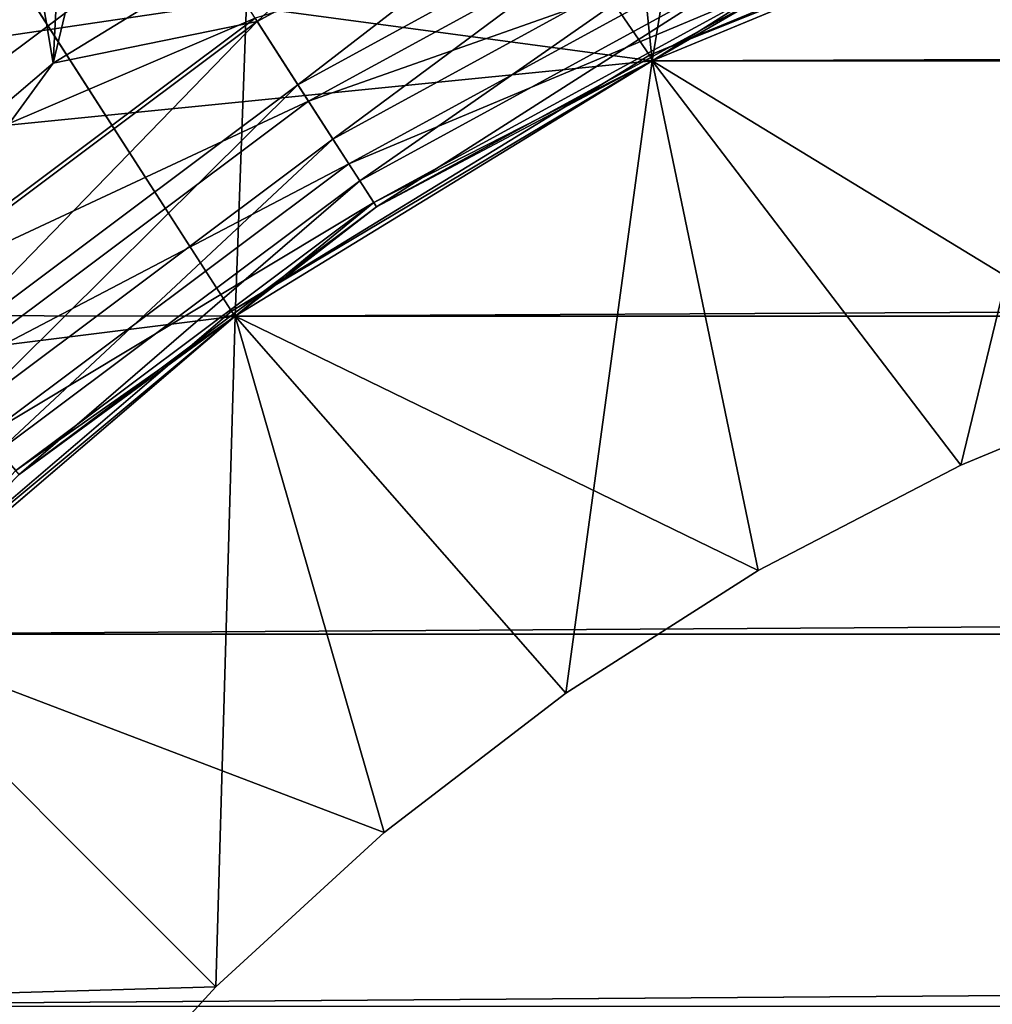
# Model space of a CAD drawing. Header units: metres. Extents: x -206 to 75, y -104 to 104.
# Tile 267 of 656: x -171.78 to -170.22, y 40.42 to 42. Entities that reach past the tile are written whole.
import ezdxf

# ---------------------------------------------------------------- set-up
doc = ezdxf.new("R2010")
doc.units = ezdxf.units.M
doc.layers.add('solid_01_1-CONSUMER_THERM_B_125288', color=7, linetype='CONTINUOUS')

msp = doc.modelspace()

# ---------------------------------------------------------------- linework, layer by layer
at = {"layer": 'solid_01_1-CONSUMER_THERM_B_125288'}
for points in [[(-168.648926, 67.29171), (-200.493088, -75.033852), (-200.514557, 74.966148)], [(-168.648926, 67.29171), (-168.75058, 66.747505), (-200.493088, -75.033852)], [(-168.75058, 66.747505), (-168.750504, 66.193886), (-200.493088, -75.033852)], [(-168.750504, 66.193886), (-168.731537, -66.252495), (-200.493088, -75.033852)], [(-185.604614, 63.572178, 75.400002), (-172.04274, 41.023891, 75.400002), (-171.444931, 41.534473, 75.400002)], [(-185.604614, 63.572178, 75.400002), (-171.444931, 41.534473, 75.400002), (-170.774612, 41.945248, 75.400002)], [(-185.604614, 63.572178, 75.400002), (-170.774612, 41.945248, 75.400002), (-170.048279, 42.246105, 75.400002)], [(-169.941193, 46.978642, 63.5), (-170.77002, 41.936249, 63.5), (-171.252075, 46.696495, 63.5)], [(-169.941193, 46.978642, 63.5), (-170.045151, 42.236496, 63.5), (-170.77002, 41.936249, 63.5)], [(-171.252075, 46.696495, 63.5), (-172.035599, 41.016747, 63.5), (-172.510162, 46.232613, 63.5)], [(-171.252075, 46.696495, 63.5), (-171.438995, 41.526299, 63.5), (-172.035599, 41.016747, 63.5)], [(-171.252075, 46.696495, 63.5), (-170.77002, 41.936249, 63.5), (-171.438995, 41.526299, 63.5)], [(-171.730942, 41.932224, 46), (-171.60965, 44.306206, 46), (-171.112747, 44.511429, 46)], [(-170.993378, 42.383602, 46), (-171.730942, 41.932224, 46), (-171.112747, 44.511429, 46)], [(-171.730942, 41.932224, 46), (-172.090027, 44.066216, 46), (-171.60965, 44.306206, 46)], [(-171.730942, 41.932224, 46), (-172.38916, 41.3703, 46), (-172.090027, 44.066216, 46)], [(-170.044937, 42.236576, 48), (-174.169327, 42.39135, 48), (-174.811646, 41.532642, 48)], [(-170.044937, 42.236576, 57), (-174.169327, 42.39135, 57), (-174.811646, 41.532642, 57)], [(-174.811646, 41.532642, 55), (-174.169327, 42.39135, 55), (-170.77034, 41.936073, 55)], [(-174.169327, 42.39135, 55), (-170.044937, 42.236576, 55), (-170.77034, 41.936073, 55)], [(-171.403625, 41.999241, 45.982964), (-171.730942, 41.932224, 46), (-170.993378, 42.383602, 46)], [(-171.403625, 41.999241, 45.982964), (-170.993378, 42.383602, 46), (-170.731094, 42.366474, 45.982964)], [(-171.403625, 41.999241, 45.982964), (-170.731094, 42.366474, 45.982964), (-171.338379, 41.897701, 45.932949)], [(-170.731094, 42.366474, 45.982964), (-170.680954, 42.25668, 45.932949), (-171.338379, 41.897701, 45.932949)], [(-172.284225, 41.84837, 13.524823), (-171.624207, 42.342461, 13.524823), (-172.024658, 42.336861, 13.5)], [(-171.509781, 42.16441, 13.598642), (-171.624207, 42.342461, 13.524823), (-172.284225, 41.84837, 13.524823)], [(-171.338379, 41.897701, 45.932949), (-170.680954, 42.25668, 45.932949), (-171.282349, 41.810524, 45.853367)], [(-170.680954, 42.25668, 45.932949), (-170.637909, 42.162418, 45.853367), (-171.282349, 41.810524, 45.853367)], [(-170.77034, 41.936077, 48), (-170.044937, 42.236576, 48), (-174.811646, 41.532642, 48)], [(-170.77034, 41.936077, 57), (-170.044937, 42.236576, 57), (-174.811646, 41.532642, 57)], [(-170.048279, 42.246105, 75.400002), (-170.774612, 41.945248, 75.400002), (-170.045151, 42.236496, 75.5)], [(-170.774612, 41.945248, 75.400002), (-170.77002, 41.936249, 75.5), (-170.045151, 42.236496, 75.5)], [(-91.955208, 42.236614, 108.5), (-170.044937, 42.236576, 108.5), (-170.77034, 41.936073, 108.5)], [(-91.955208, 42.236614, 108.5), (-170.77034, 41.936073, 108.5), (-91.229797, 41.936111, 108.5)], [(-170.044937, 42.236576, 55), (-170.044937, 42.236576, 48), (-170.77034, 41.936077, 48)], [(-170.044937, 42.236576, 55), (-170.77034, 41.936077, 48), (-170.77034, 41.936073, 55)], [(-170.045151, 42.236496, 63.5), (-170.044937, 42.236576, 57), (-170.77034, 41.936077, 57)], [(-170.77034, 41.936073, 108.5), (-170.044937, 42.236576, 108.5), (-170.770294, 41.936108, 107)], [(-170.77002, 41.936249, 63.5), (-170.045151, 42.236496, 63.5), (-170.77034, 41.936077, 57)], [(-170.275238, 41.287628, 106.5), (-170.770294, 41.936108, 107), (-170.044876, 42.236591, 107)], [(-170.044937, 42.236576, 108.5), (-170.044876, 42.236591, 107), (-170.770294, 41.936108, 107)], [(-170.770294, 41.936108, 106), (-169.936325, 41.428009, 106.5), (-170.044876, 42.236591, 106)], [(-170.770294, 41.936108, 105), (-170.770294, 41.936108, 106), (-170.044876, 42.236591, 106)], [(-170.044876, 42.236591, 105), (-170.770294, 41.936108, 105), (-170.044876, 42.236591, 106)], [(-170.275238, 41.287628, 104.5), (-170.770294, 41.936108, 105), (-170.044876, 42.236591, 105)], [(-170.770294, 41.936108, 103), (-170.770294, 41.936108, 104), (-170.044876, 42.236591, 104)], [(-169.936325, 41.428009, 104.5), (-170.044876, 42.236591, 104), (-170.770294, 41.936108, 104)], [(-170.044876, 42.236591, 103), (-170.770294, 41.936108, 103), (-170.044876, 42.236591, 104)], [(-170.275238, 41.287628, 102.5), (-170.770294, 41.936108, 103), (-170.044876, 42.236591, 103)], [(-170.770294, 41.936108, 101), (-170.770294, 41.936108, 102), (-170.044876, 42.236591, 102)], [(-169.936325, 41.428009, 102.5), (-170.044876, 42.236591, 102), (-170.770294, 41.936108, 102)], [(-170.044876, 42.236591, 101), (-170.770294, 41.936108, 101), (-170.044876, 42.236591, 102)], [(-170.275238, 41.287628, 100.5), (-170.770294, 41.936108, 101), (-170.044876, 42.236591, 101)], [(-170.770294, 41.936108, 99), (-170.770294, 41.936108, 100), (-170.044876, 42.236591, 100)], [(-169.936325, 41.428009, 100.5), (-170.044876, 42.236591, 100), (-170.770294, 41.936108, 100)], [(-170.044876, 42.236591, 99), (-170.770294, 41.936108, 99), (-170.044876, 42.236591, 100)], [(-170.275238, 41.287628, 98.5), (-170.770294, 41.936108, 99), (-170.044876, 42.236591, 99)], [(-170.770294, 41.936108, 97), (-170.770294, 41.936108, 98), (-170.044876, 42.236591, 98)], [(-169.936325, 41.428009, 98.5), (-170.044876, 42.236591, 98), (-170.770294, 41.936108, 98)], [(-170.044876, 42.236591, 97), (-170.770294, 41.936108, 97), (-170.044876, 42.236591, 98)], [(-170.275238, 41.287628, 96.5), (-170.770294, 41.936108, 97), (-170.044876, 42.236591, 97)], [(-170.770294, 41.936108, 95), (-170.770294, 41.936108, 96), (-170.044876, 42.236591, 96)], [(-169.936325, 41.428009, 96.5), (-170.044876, 42.236591, 96), (-170.770294, 41.936108, 96)], [(-170.044876, 42.236591, 95), (-170.770294, 41.936108, 95), (-170.044876, 42.236591, 96)], [(-170.275238, 41.287628, 94.5), (-170.770294, 41.936108, 95), (-170.044876, 42.236591, 95)], [(-170.770294, 41.936108, 93), (-170.770294, 41.936108, 94), (-170.044876, 42.236591, 94)], [(-169.936325, 41.428009, 94.5), (-170.044876, 42.236591, 94), (-170.770294, 41.936108, 94)], [(-170.044876, 42.236591, 93), (-170.770294, 41.936108, 93), (-170.044876, 42.236591, 94)], [(-170.275238, 41.287628, 92.5), (-170.770294, 41.936108, 93), (-170.044876, 42.236591, 93)], [(-170.770294, 41.936108, 91), (-170.770294, 41.936108, 92), (-170.044876, 42.236591, 92)], [(-169.936325, 41.428009, 92.5), (-170.044876, 42.236591, 92), (-170.770294, 41.936108, 92)], [(-170.044876, 42.236591, 91), (-170.770294, 41.936108, 91), (-170.044876, 42.236591, 92)], [(-170.275238, 41.287628, 90.5), (-170.770294, 41.936108, 91), (-170.044876, 42.236591, 91)], [(-170.770294, 41.936108, 89), (-170.770294, 41.936108, 90), (-170.044876, 42.236591, 90)], [(-169.936325, 41.428009, 90.5), (-170.044876, 42.236591, 90), (-170.770294, 41.936108, 90)], [(-170.044876, 42.236591, 89), (-170.770294, 41.936108, 89), (-170.044876, 42.236591, 90)], [(-170.275238, 41.287628, 88.5), (-170.770294, 41.936108, 89), (-170.044876, 42.236591, 89)], [(-170.770294, 41.936108, 87), (-170.770294, 41.936108, 88), (-170.044876, 42.236591, 88)], [(-169.936325, 41.428009, 88.5), (-170.044876, 42.236591, 88), (-170.770294, 41.936108, 88)], [(-170.044876, 42.236591, 87), (-170.770294, 41.936108, 87), (-170.044876, 42.236591, 88)], [(-170.275238, 41.287628, 86.5), (-170.770294, 41.936108, 87), (-170.044876, 42.236591, 87)], [(-170.770294, 41.936108, 85), (-170.770294, 41.936108, 86), (-170.044876, 42.236591, 86)], [(-169.936325, 41.428009, 86.5), (-170.044876, 42.236591, 86), (-170.770294, 41.936108, 86)], [(-170.044876, 42.236591, 85), (-170.770294, 41.936108, 85), (-170.044876, 42.236591, 86)], [(-170.275238, 41.287628, 84.5), (-170.770294, 41.936108, 85), (-170.044876, 42.236591, 85)], [(-170.770294, 41.936108, 83), (-170.770294, 41.936108, 84), (-170.044876, 42.236591, 84)], [(-169.936325, 41.428009, 84.5), (-170.044876, 42.236591, 84), (-170.770294, 41.936108, 84)], [(-170.044876, 42.236591, 83), (-170.770294, 41.936108, 83), (-170.044876, 42.236591, 84)], [(-170.275238, 41.287628, 82.5), (-170.770294, 41.936108, 83), (-170.044876, 42.236591, 83)], [(-170.770294, 41.936108, 81), (-170.770294, 41.936108, 82), (-170.044876, 42.236591, 82)], [(-169.936325, 41.428009, 82.5), (-170.044876, 42.236591, 82), (-170.770294, 41.936108, 82)], [(-170.044876, 42.236591, 81), (-170.770294, 41.936108, 81), (-170.044876, 42.236591, 82)], [(-170.275238, 41.287628, 80.5), (-170.770294, 41.936108, 81), (-170.044876, 42.236591, 81)], [(-170.770294, 41.936108, 79), (-170.770294, 41.936108, 80), (-170.044876, 42.236591, 80)], [(-169.936325, 41.428009, 80.5), (-170.044876, 42.236591, 80), (-170.770294, 41.936108, 80)], [(-170.044876, 42.236591, 79), (-170.770294, 41.936108, 79), (-170.044876, 42.236591, 80)], [(-170.275238, 41.287628, 78.5), (-170.770294, 41.936108, 79), (-170.044876, 42.236591, 79)], [(-170.770294, 41.936108, 77), (-170.770294, 41.936108, 78), (-170.044876, 42.236591, 78)], [(-169.936325, 41.428009, 78.5), (-170.044876, 42.236591, 78), (-170.770294, 41.936108, 78)], [(-170.044876, 42.236591, 77), (-170.770294, 41.936108, 77), (-170.044876, 42.236591, 78)], [(-170.275238, 41.287628, 76.5), (-170.770294, 41.936108, 77), (-170.044876, 42.236591, 77)], [(-170.77002, 41.936249, 75.5), (-170.770294, 41.936108, 76), (-170.044876, 42.236591, 76)], [(-169.936325, 41.428009, 76.5), (-170.044876, 42.236591, 76), (-170.770294, 41.936108, 76)], [(-170.045151, 42.236496, 75.5), (-170.77002, 41.936249, 75.5), (-170.044876, 42.236591, 76)], [(-170.77002, 41.936249, 14.5), (-170.77002, 41.936249, 45.5), (-170.045151, 42.236496, 45.5)], [(-170.584167, 42.04475, 45.628902), (-170.045151, 42.236496, 45.5), (-170.77002, 41.936249, 45.5)], [(-170.045151, 42.236496, 14.5), (-170.77002, 41.936249, 14.5), (-170.045151, 42.236496, 45.5)], [(-170.587555, 42.052181, 14.277479), (-170.77002, 41.936249, 14.5), (-170.045151, 42.236496, 14.5)], [(-169.936325, 41.428009, 106.5), (-170.275238, 41.287628, 106.5), (-170.044876, 42.236591, 107)], [(-169.936325, 41.428009, 104.5), (-170.275238, 41.287628, 104.5), (-170.044876, 42.236591, 105)], [(-169.936325, 41.428009, 102.5), (-170.275238, 41.287628, 102.5), (-170.044876, 42.236591, 103)], [(-169.936325, 41.428009, 100.5), (-170.275238, 41.287628, 100.5), (-170.044876, 42.236591, 101)], [(-169.936325, 41.428009, 98.5), (-170.275238, 41.287628, 98.5), (-170.044876, 42.236591, 99)], [(-169.936325, 41.428009, 96.5), (-170.275238, 41.287628, 96.5), (-170.044876, 42.236591, 97)], [(-169.936325, 41.428009, 94.5), (-170.275238, 41.287628, 94.5), (-170.044876, 42.236591, 95)], [(-169.936325, 41.428009, 92.5), (-170.275238, 41.287628, 92.5), (-170.044876, 42.236591, 93)], [(-169.936325, 41.428009, 90.5), (-170.275238, 41.287628, 90.5), (-170.044876, 42.236591, 91)], [(-169.936325, 41.428009, 88.5), (-170.275238, 41.287628, 88.5), (-170.044876, 42.236591, 89)], [(-169.936325, 41.428009, 86.5), (-170.275238, 41.287628, 86.5), (-170.044876, 42.236591, 87)], [(-169.936325, 41.428009, 84.5), (-170.275238, 41.287628, 84.5), (-170.044876, 42.236591, 85)], [(-169.936325, 41.428009, 82.5), (-170.275238, 41.287628, 82.5), (-170.044876, 42.236591, 83)], [(-169.936325, 41.428009, 80.5), (-170.275238, 41.287628, 80.5), (-170.044876, 42.236591, 81)], [(-169.936325, 41.428009, 78.5), (-170.275238, 41.287628, 78.5), (-170.044876, 42.236591, 79)], [(-169.936325, 41.428009, 76.5), (-170.275238, 41.287628, 76.5), (-170.044876, 42.236591, 77)], [(-171.321381, 41.871254, 13.87616), (-170.667892, 42.228081, 13.87616), (-171.40712, 42.004665, 13.717749)], [(-170.618317, 42.119545, 14.065914), (-170.667892, 42.228081, 13.87616), (-171.321381, 41.871254, 13.87616)], [(-172.14563, 41.688416, 13.598642), (-171.509781, 42.16441, 13.598642), (-172.284225, 41.84837, 13.524823)], [(-171.40712, 42.004665, 13.717749), (-171.509781, 42.16441, 13.598642), (-172.14563, 41.688416, 13.598642)], [(-171.282349, 41.810524, 45.853367), (-170.637909, 42.162418, 45.853367), (-171.23938, 41.743671, 45.74966)], [(-170.637909, 42.162418, 45.853367), (-170.604889, 42.09013, 45.74966), (-171.23938, 41.743671, 45.74966)], [(-171.256866, 41.770874, 14.065914), (-170.618317, 42.119545, 14.065914), (-171.321381, 41.871254, 13.87616)], [(-170.587555, 42.052181, 14.277479), (-170.618317, 42.119545, 14.065914), (-171.256866, 41.770874, 14.065914)], [(-171.23938, 41.743671, 45.74966), (-170.604889, 42.09013, 45.74966), (-171.212418, 41.701702, 45.628902)], [(-170.604889, 42.09013, 45.74966), (-170.584167, 42.04475, 45.628902), (-171.212418, 41.701702, 45.628902)], [(-171.216827, 41.708572, 14.277479), (-170.587555, 42.052181, 14.277479), (-171.256866, 41.770874, 14.065914)], [(-171.216827, 41.708572, 14.277479), (-170.77002, 41.936249, 14.5), (-170.587555, 42.052181, 14.277479)], [(-171.212418, 41.701702, 45.628902), (-170.584167, 42.04475, 45.628902), (-170.77002, 41.936249, 45.5)], [(-172.021286, 41.544907, 13.717749), (-171.40712, 42.004665, 13.717749), (-172.14563, 41.688416, 13.598642)], [(-171.321381, 41.871254, 13.87616), (-171.40712, 42.004665, 13.717749), (-172.021286, 41.544907, 13.717749)], [(-172.017059, 41.540035, 45.982964), (-171.730942, 41.932224, 46), (-171.403625, 41.999241, 45.982964)], [(-172.017059, 41.540035, 45.982964), (-171.403625, 41.999241, 45.982964), (-171.938019, 41.448814, 45.932949)], [(-171.403625, 41.999241, 45.982964), (-171.338379, 41.897701, 45.932949), (-171.938019, 41.448814, 45.932949)], [(-171.438889, 41.526363, 48), (-170.77034, 41.936077, 48), (-174.811646, 41.532642, 48)], [(-171.438889, 41.526363, 57), (-170.77034, 41.936077, 57), (-174.811646, 41.532642, 57)], [(-174.811646, 41.532642, 55), (-170.77034, 41.936073, 55), (-171.438889, 41.526363, 55)], [(-170.774612, 41.945248, 75.400002), (-171.444931, 41.534473, 75.400002), (-170.77002, 41.936249, 75.5)], [(-171.444931, 41.534473, 75.400002), (-171.438995, 41.526299, 75.5), (-170.77002, 41.936249, 75.5)], [(-171.438995, 41.526299, 63.5), (-170.77002, 41.936249, 63.5), (-171.438889, 41.526363, 57)], [(-170.77002, 41.936249, 75.5), (-171.438995, 41.526299, 75.5), (-170.770294, 41.936108, 76)], [(-171.438995, 41.526299, 14.5), (-171.438995, 41.526299, 45.5), (-170.77002, 41.936249, 45.5)], [(-171.212418, 41.701702, 45.628902), (-170.77002, 41.936249, 45.5), (-171.438995, 41.526299, 45.5)], [(-170.77002, 41.936249, 14.5), (-171.438995, 41.526299, 14.5), (-170.77002, 41.936249, 45.5)], [(-171.216827, 41.708572, 14.277479), (-171.438995, 41.526299, 14.5), (-170.77002, 41.936249, 14.5)], [(-171.438995, 41.526299, 75.5), (-171.438873, 41.52639, 76), (-170.770294, 41.936108, 76)], [(-170.77002, 41.936249, 63.5), (-170.77034, 41.936077, 57), (-171.438889, 41.526363, 57)], [(-91.229797, 41.936111, 108.5), (-170.77034, 41.936073, 108.5), (-171.438889, 41.526363, 108.5)], [(-91.229797, 41.936111, 108.5), (-171.438889, 41.526363, 108.5), (-90.561249, 41.526402, 108.5)], [(-170.77034, 41.936073, 55), (-170.77034, 41.936077, 48), (-171.438889, 41.526363, 48)], [(-170.77034, 41.936073, 55), (-171.438889, 41.526363, 48), (-171.438889, 41.526363, 55)], [(-171.438889, 41.526363, 108.5), (-170.77034, 41.936073, 108.5), (-171.438873, 41.52639, 107)], [(-170.908905, 40.921783, 106.5), (-171.438873, 41.52639, 107), (-170.770294, 41.936108, 107)], [(-170.77034, 41.936073, 108.5), (-170.770294, 41.936108, 107), (-171.438873, 41.52639, 107)], [(-171.438873, 41.52639, 106), (-170.600128, 41.118484, 106.5), (-170.770294, 41.936108, 106)], [(-171.438873, 41.52639, 105), (-171.438873, 41.52639, 106), (-170.770294, 41.936108, 106)], [(-170.770294, 41.936108, 105), (-171.438873, 41.52639, 105), (-170.770294, 41.936108, 106)], [(-170.908905, 40.921783, 104.5), (-171.438873, 41.52639, 105), (-170.770294, 41.936108, 105)], [(-171.438873, 41.52639, 103), (-171.438873, 41.52639, 104), (-170.770294, 41.936108, 104)], [(-170.600128, 41.118484, 104.5), (-170.770294, 41.936108, 104), (-171.438873, 41.52639, 104)], [(-170.770294, 41.936108, 103), (-171.438873, 41.52639, 103), (-170.770294, 41.936108, 104)], [(-170.908905, 40.921783, 102.5), (-171.438873, 41.52639, 103), (-170.770294, 41.936108, 103)], [(-171.438873, 41.52639, 101), (-171.438873, 41.52639, 102), (-170.770294, 41.936108, 102)], [(-170.600128, 41.118484, 102.5), (-170.770294, 41.936108, 102), (-171.438873, 41.52639, 102)], [(-170.770294, 41.936108, 101), (-171.438873, 41.52639, 101), (-170.770294, 41.936108, 102)], [(-170.908905, 40.921783, 100.5), (-171.438873, 41.52639, 101), (-170.770294, 41.936108, 101)], [(-171.438873, 41.52639, 99), (-171.438873, 41.52639, 100), (-170.770294, 41.936108, 100)], [(-170.600128, 41.118484, 100.5), (-170.770294, 41.936108, 100), (-171.438873, 41.52639, 100)], [(-170.770294, 41.936108, 99), (-171.438873, 41.52639, 99), (-170.770294, 41.936108, 100)], [(-170.908905, 40.921783, 98.5), (-171.438873, 41.52639, 99), (-170.770294, 41.936108, 99)], [(-171.438873, 41.52639, 97), (-171.438873, 41.52639, 98), (-170.770294, 41.936108, 98)], [(-170.600128, 41.118484, 98.5), (-170.770294, 41.936108, 98), (-171.438873, 41.52639, 98)], [(-170.770294, 41.936108, 97), (-171.438873, 41.52639, 97), (-170.770294, 41.936108, 98)], [(-170.908905, 40.921783, 96.5), (-171.438873, 41.52639, 97), (-170.770294, 41.936108, 97)], [(-171.438873, 41.52639, 95), (-171.438873, 41.52639, 96), (-170.770294, 41.936108, 96)], [(-170.600128, 41.118484, 96.5), (-170.770294, 41.936108, 96), (-171.438873, 41.52639, 96)], [(-170.770294, 41.936108, 95), (-171.438873, 41.52639, 95), (-170.770294, 41.936108, 96)], [(-170.908905, 40.921783, 94.5), (-171.438873, 41.52639, 95), (-170.770294, 41.936108, 95)], [(-171.438873, 41.52639, 93), (-171.438873, 41.52639, 94), (-170.770294, 41.936108, 94)], [(-170.600128, 41.118484, 94.5), (-170.770294, 41.936108, 94), (-171.438873, 41.52639, 94)], [(-170.770294, 41.936108, 93), (-171.438873, 41.52639, 93), (-170.770294, 41.936108, 94)], [(-170.908905, 40.921783, 92.5), (-171.438873, 41.52639, 93), (-170.770294, 41.936108, 93)], [(-171.438873, 41.52639, 91), (-171.438873, 41.52639, 92), (-170.770294, 41.936108, 92)], [(-170.600128, 41.118484, 92.5), (-170.770294, 41.936108, 92), (-171.438873, 41.52639, 92)], [(-170.770294, 41.936108, 91), (-171.438873, 41.52639, 91), (-170.770294, 41.936108, 92)], [(-170.908905, 40.921783, 90.5), (-171.438873, 41.52639, 91), (-170.770294, 41.936108, 91)], [(-171.438873, 41.52639, 89), (-171.438873, 41.52639, 90), (-170.770294, 41.936108, 90)], [(-170.600128, 41.118484, 90.5), (-170.770294, 41.936108, 90), (-171.438873, 41.52639, 90)], [(-170.770294, 41.936108, 89), (-171.438873, 41.52639, 89), (-170.770294, 41.936108, 90)], [(-170.908905, 40.921783, 88.5), (-171.438873, 41.52639, 89), (-170.770294, 41.936108, 89)], [(-171.438873, 41.52639, 87), (-171.438873, 41.52639, 88), (-170.770294, 41.936108, 88)], [(-170.600128, 41.118484, 88.5), (-170.770294, 41.936108, 88), (-171.438873, 41.52639, 88)], [(-170.770294, 41.936108, 87), (-171.438873, 41.52639, 87), (-170.770294, 41.936108, 88)], [(-170.908905, 40.921783, 86.5), (-171.438873, 41.52639, 87), (-170.770294, 41.936108, 87)], [(-171.438873, 41.52639, 85), (-171.438873, 41.52639, 86), (-170.770294, 41.936108, 86)], [(-170.600128, 41.118484, 86.5), (-170.770294, 41.936108, 86), (-171.438873, 41.52639, 86)], [(-170.770294, 41.936108, 85), (-171.438873, 41.52639, 85), (-170.770294, 41.936108, 86)], [(-170.908905, 40.921783, 84.5), (-171.438873, 41.52639, 85), (-170.770294, 41.936108, 85)], [(-171.438873, 41.52639, 83), (-171.438873, 41.52639, 84), (-170.770294, 41.936108, 84)], [(-170.600128, 41.118484, 84.5), (-170.770294, 41.936108, 84), (-171.438873, 41.52639, 84)], [(-170.770294, 41.936108, 83), (-171.438873, 41.52639, 83), (-170.770294, 41.936108, 84)], [(-170.908905, 40.921783, 82.5), (-171.438873, 41.52639, 83), (-170.770294, 41.936108, 83)], [(-171.438873, 41.52639, 81), (-171.438873, 41.52639, 82), (-170.770294, 41.936108, 82)], [(-170.600128, 41.118484, 82.5), (-170.770294, 41.936108, 82), (-171.438873, 41.52639, 82)], [(-170.770294, 41.936108, 81), (-171.438873, 41.52639, 81), (-170.770294, 41.936108, 82)], [(-170.908905, 40.921783, 80.5), (-171.438873, 41.52639, 81), (-170.770294, 41.936108, 81)], [(-171.438873, 41.52639, 79), (-171.438873, 41.52639, 80), (-170.770294, 41.936108, 80)], [(-170.600128, 41.118484, 80.5), (-170.770294, 41.936108, 80), (-171.438873, 41.52639, 80)], [(-170.770294, 41.936108, 79), (-171.438873, 41.52639, 79), (-170.770294, 41.936108, 80)], [(-170.908905, 40.921783, 78.5), (-171.438873, 41.52639, 79), (-170.770294, 41.936108, 79)], [(-171.438873, 41.52639, 77), (-171.438873, 41.52639, 78), (-170.770294, 41.936108, 78)], [(-170.600128, 41.118484, 78.5), (-170.770294, 41.936108, 78), (-171.438873, 41.52639, 78)], [(-170.770294, 41.936108, 77), (-171.438873, 41.52639, 77), (-170.770294, 41.936108, 78)], [(-170.908905, 40.921783, 76.5), (-171.438873, 41.52639, 77), (-170.770294, 41.936108, 77)], [(-170.600128, 41.118484, 76.5), (-170.770294, 41.936108, 76), (-171.438873, 41.52639, 76)], [(-170.600128, 41.118484, 106.5), (-170.908905, 40.921783, 106.5), (-170.770294, 41.936108, 107)], [(-170.600128, 41.118484, 104.5), (-170.908905, 40.921783, 104.5), (-170.770294, 41.936108, 105)], [(-170.600128, 41.118484, 102.5), (-170.908905, 40.921783, 102.5), (-170.770294, 41.936108, 103)], [(-170.600128, 41.118484, 100.5), (-170.908905, 40.921783, 100.5), (-170.770294, 41.936108, 101)], [(-170.600128, 41.118484, 98.5), (-170.908905, 40.921783, 98.5), (-170.770294, 41.936108, 99)], [(-170.600128, 41.118484, 96.5), (-170.908905, 40.921783, 96.5), (-170.770294, 41.936108, 97)], [(-170.600128, 41.118484, 94.5), (-170.908905, 40.921783, 94.5), (-170.770294, 41.936108, 95)], [(-170.600128, 41.118484, 92.5), (-170.908905, 40.921783, 92.5), (-170.770294, 41.936108, 93)], [(-170.600128, 41.118484, 90.5), (-170.908905, 40.921783, 90.5), (-170.770294, 41.936108, 91)], [(-170.600128, 41.118484, 88.5), (-170.908905, 40.921783, 88.5), (-170.770294, 41.936108, 89)], [(-170.600128, 41.118484, 86.5), (-170.908905, 40.921783, 86.5), (-170.770294, 41.936108, 87)], [(-170.600128, 41.118484, 84.5), (-170.908905, 40.921783, 84.5), (-170.770294, 41.936108, 85)], [(-170.600128, 41.118484, 82.5), (-170.908905, 40.921783, 82.5), (-170.770294, 41.936108, 83)], [(-170.600128, 41.118484, 80.5), (-170.908905, 40.921783, 80.5), (-170.770294, 41.936108, 81)], [(-170.600128, 41.118484, 78.5), (-170.908905, 40.921783, 78.5), (-170.770294, 41.936108, 79)], [(-170.600128, 41.118484, 76.5), (-170.908905, 40.921783, 76.5), (-170.770294, 41.936108, 77)], [(-170.275238, 41.287628, 106.5), (-170.600128, 41.118484, 106.5), (-170.770294, 41.936108, 107)], [(-170.770294, 41.936108, 106), (-170.600128, 41.118484, 106.5), (-170.275238, 41.287628, 106.5)], [(-170.770294, 41.936108, 106), (-170.275238, 41.287628, 106.5), (-169.936325, 41.428009, 106.5)], [(-170.275238, 41.287628, 104.5), (-170.600128, 41.118484, 104.5), (-170.770294, 41.936108, 105)], [(-170.275238, 41.287628, 104.5), (-170.770294, 41.936108, 104), (-170.600128, 41.118484, 104.5)], [(-169.936325, 41.428009, 104.5), (-170.770294, 41.936108, 104), (-170.275238, 41.287628, 104.5)], [(-170.275238, 41.287628, 102.5), (-170.600128, 41.118484, 102.5), (-170.770294, 41.936108, 103)], [(-170.275238, 41.287628, 102.5), (-170.770294, 41.936108, 102), (-170.600128, 41.118484, 102.5)], [(-169.936325, 41.428009, 102.5), (-170.770294, 41.936108, 102), (-170.275238, 41.287628, 102.5)], [(-170.275238, 41.287628, 100.5), (-170.600128, 41.118484, 100.5), (-170.770294, 41.936108, 101)], [(-170.275238, 41.287628, 100.5), (-170.770294, 41.936108, 100), (-170.600128, 41.118484, 100.5)], [(-169.936325, 41.428009, 100.5), (-170.770294, 41.936108, 100), (-170.275238, 41.287628, 100.5)], [(-170.275238, 41.287628, 98.5), (-170.600128, 41.118484, 98.5), (-170.770294, 41.936108, 99)], [(-170.275238, 41.287628, 98.5), (-170.770294, 41.936108, 98), (-170.600128, 41.118484, 98.5)], [(-169.936325, 41.428009, 98.5), (-170.770294, 41.936108, 98), (-170.275238, 41.287628, 98.5)], [(-170.275238, 41.287628, 96.5), (-170.600128, 41.118484, 96.5), (-170.770294, 41.936108, 97)], [(-170.275238, 41.287628, 96.5), (-170.770294, 41.936108, 96), (-170.600128, 41.118484, 96.5)], [(-169.936325, 41.428009, 96.5), (-170.770294, 41.936108, 96), (-170.275238, 41.287628, 96.5)], [(-170.275238, 41.287628, 94.5), (-170.600128, 41.118484, 94.5), (-170.770294, 41.936108, 95)], [(-170.275238, 41.287628, 94.5), (-170.770294, 41.936108, 94), (-170.600128, 41.118484, 94.5)], [(-169.936325, 41.428009, 94.5), (-170.770294, 41.936108, 94), (-170.275238, 41.287628, 94.5)], [(-170.275238, 41.287628, 92.5), (-170.600128, 41.118484, 92.5), (-170.770294, 41.936108, 93)], [(-170.275238, 41.287628, 92.5), (-170.770294, 41.936108, 92), (-170.600128, 41.118484, 92.5)], [(-169.936325, 41.428009, 92.5), (-170.770294, 41.936108, 92), (-170.275238, 41.287628, 92.5)], [(-170.275238, 41.287628, 90.5), (-170.600128, 41.118484, 90.5), (-170.770294, 41.936108, 91)], [(-170.275238, 41.287628, 90.5), (-170.770294, 41.936108, 90), (-170.600128, 41.118484, 90.5)], [(-169.936325, 41.428009, 90.5), (-170.770294, 41.936108, 90), (-170.275238, 41.287628, 90.5)], [(-170.275238, 41.287628, 88.5), (-170.600128, 41.118484, 88.5), (-170.770294, 41.936108, 89)], [(-170.275238, 41.287628, 88.5), (-170.770294, 41.936108, 88), (-170.600128, 41.118484, 88.5)], [(-169.936325, 41.428009, 88.5), (-170.770294, 41.936108, 88), (-170.275238, 41.287628, 88.5)], [(-170.275238, 41.287628, 86.5), (-170.600128, 41.118484, 86.5), (-170.770294, 41.936108, 87)], [(-170.275238, 41.287628, 86.5), (-170.770294, 41.936108, 86), (-170.600128, 41.118484, 86.5)], [(-169.936325, 41.428009, 86.5), (-170.770294, 41.936108, 86), (-170.275238, 41.287628, 86.5)], [(-170.275238, 41.287628, 84.5), (-170.600128, 41.118484, 84.5), (-170.770294, 41.936108, 85)], [(-170.275238, 41.287628, 84.5), (-170.770294, 41.936108, 84), (-170.600128, 41.118484, 84.5)], [(-169.936325, 41.428009, 84.5), (-170.770294, 41.936108, 84), (-170.275238, 41.287628, 84.5)], [(-170.275238, 41.287628, 82.5), (-170.600128, 41.118484, 82.5), (-170.770294, 41.936108, 83)], [(-170.275238, 41.287628, 82.5), (-170.770294, 41.936108, 82), (-170.600128, 41.118484, 82.5)], [(-169.936325, 41.428009, 82.5), (-170.770294, 41.936108, 82), (-170.275238, 41.287628, 82.5)], [(-170.275238, 41.287628, 80.5), (-170.600128, 41.118484, 80.5), (-170.770294, 41.936108, 81)], [(-170.275238, 41.287628, 80.5), (-170.770294, 41.936108, 80), (-170.600128, 41.118484, 80.5)], [(-169.936325, 41.428009, 80.5), (-170.770294, 41.936108, 80), (-170.275238, 41.287628, 80.5)], [(-170.275238, 41.287628, 78.5), (-170.600128, 41.118484, 78.5), (-170.770294, 41.936108, 79)], [(-170.275238, 41.287628, 78.5), (-170.770294, 41.936108, 78), (-170.600128, 41.118484, 78.5)], [(-169.936325, 41.428009, 78.5), (-170.770294, 41.936108, 78), (-170.275238, 41.287628, 78.5)], [(-170.275238, 41.287628, 76.5), (-170.600128, 41.118484, 76.5), (-170.770294, 41.936108, 77)], [(-170.275238, 41.287628, 76.5), (-170.770294, 41.936108, 76), (-170.600128, 41.118484, 76.5)], [(-169.936325, 41.428009, 76.5), (-170.770294, 41.936108, 76), (-170.275238, 41.287628, 76.5)], [(-172.017059, 41.540035, 45.982964), (-172.38916, 41.3703, 46), (-171.730942, 41.932224, 46)], [(-171.938019, 41.448814, 45.932949), (-171.338379, 41.897701, 45.932949), (-171.870148, 41.370499, 45.853367)], [(-171.338379, 41.897701, 45.932949), (-171.282349, 41.810524, 45.853367), (-171.870148, 41.370499, 45.853367)], [(-171.917419, 41.425053, 13.87616), (-171.321381, 41.871254, 13.87616), (-172.021286, 41.544907, 13.717749)], [(-171.256866, 41.770874, 14.065914), (-171.321381, 41.871254, 13.87616), (-171.917419, 41.425053, 13.87616)], [(-171.870148, 41.370499, 45.853367), (-171.282349, 41.810524, 45.853367), (-171.818115, 41.31044, 45.74966)], [(-171.282349, 41.810524, 45.853367), (-171.23938, 41.743671, 45.74966), (-171.818115, 41.31044, 45.74966)], [(-171.839294, 41.334877, 14.065914), (-171.256866, 41.770874, 14.065914), (-171.917419, 41.425053, 13.87616)], [(-171.216827, 41.708572, 14.277479), (-171.256866, 41.770874, 14.065914), (-171.839294, 41.334877, 14.065914)], [(-171.818115, 41.31044, 45.74966), (-171.23938, 41.743671, 45.74966), (-171.785446, 41.272736, 45.628902)], [(-171.23938, 41.743671, 45.74966), (-171.212418, 41.701702, 45.628902), (-171.785446, 41.272736, 45.628902)], [(-171.790787, 41.278912, 14.277479), (-171.216827, 41.708572, 14.277479), (-171.839294, 41.334877, 14.065914)], [(-171.790787, 41.278912, 14.277479), (-171.438995, 41.526299, 14.5), (-171.216827, 41.708572, 14.277479)], [(-171.785446, 41.272736, 45.628902), (-171.212418, 41.701702, 45.628902), (-171.438995, 41.526299, 45.5)], [(-171.438889, 41.526363, 48), (-174.811646, 41.532642, 48), (-175.085068, 41.071167, 48)], [(-171.438889, 41.526363, 57), (-174.811646, 41.532642, 57), (-175.085068, 41.071167, 57)], [(-175.085068, 41.071167, 55), (-174.811646, 41.532642, 55), (-171.438889, 41.526363, 55)], [(-172.035614, 41.016754, 48), (-171.438889, 41.526363, 48), (-175.085068, 41.071167, 48)], [(-172.035614, 41.016754, 57), (-171.438889, 41.526363, 57), (-175.085068, 41.071167, 57)], [(-175.085068, 41.071167, 55), (-171.438889, 41.526363, 55), (-172.035614, 41.016754, 55)], [(-171.444931, 41.534473, 75.400002), (-172.04274, 41.023891, 75.400002), (-171.438995, 41.526299, 75.5)], [(-172.04274, 41.023891, 75.400002), (-172.035599, 41.016747, 75.5), (-171.438995, 41.526299, 75.5)], [(-90.561249, 41.526402, 108.5), (-171.438889, 41.526363, 108.5), (-172.035614, 41.016754, 108.5)], [(-90.561249, 41.526402, 108.5), (-172.035614, 41.016754, 108.5), (-89.964531, 41.016792, 108.5)], [(-171.438889, 41.526363, 55), (-171.438889, 41.526363, 48), (-172.035614, 41.016754, 48)], [(-171.438889, 41.526363, 55), (-172.035614, 41.016754, 48), (-172.035614, 41.016754, 55)], [(-171.438995, 41.526299, 63.5), (-171.438889, 41.526363, 57), (-172.035614, 41.016754, 57)], [(-172.035614, 41.016754, 108.5), (-171.438889, 41.526363, 108.5), (-172.035599, 41.016747, 107)], [(-172.035599, 41.016747, 63.5), (-171.438995, 41.526299, 63.5), (-172.035614, 41.016754, 57)], [(-171.46991, 40.451061, 106.5), (-172.035599, 41.016747, 107), (-171.438873, 41.52639, 107)], [(-171.438889, 41.526363, 108.5), (-171.438873, 41.52639, 107), (-172.035599, 41.016747, 107)], [(-172.035599, 41.016747, 106), (-171.199936, 40.698471, 106.5), (-171.438873, 41.52639, 106)], [(-172.035599, 41.016747, 105), (-172.035599, 41.016747, 106), (-171.438873, 41.52639, 106)], [(-171.438873, 41.52639, 105), (-172.035599, 41.016747, 105), (-171.438873, 41.52639, 106)], [(-171.46991, 40.451061, 104.5), (-172.035599, 41.016747, 105), (-171.438873, 41.52639, 105)], [(-172.035599, 41.016747, 103), (-172.035599, 41.016747, 104), (-171.438873, 41.52639, 104)], [(-171.199936, 40.698471, 104.5), (-171.438873, 41.52639, 104), (-172.035599, 41.016747, 104)], [(-171.438873, 41.52639, 103), (-172.035599, 41.016747, 103), (-171.438873, 41.52639, 104)], [(-171.46991, 40.451061, 102.5), (-172.035599, 41.016747, 103), (-171.438873, 41.52639, 103)], [(-172.035599, 41.016747, 101), (-172.035599, 41.016747, 102), (-171.438873, 41.52639, 102)], [(-171.199936, 40.698471, 102.5), (-171.438873, 41.52639, 102), (-172.035599, 41.016747, 102)], [(-171.438873, 41.52639, 101), (-172.035599, 41.016747, 101), (-171.438873, 41.52639, 102)], [(-171.46991, 40.451061, 100.5), (-172.035599, 41.016747, 101), (-171.438873, 41.52639, 101)], [(-172.035599, 41.016747, 99), (-172.035599, 41.016747, 100), (-171.438873, 41.52639, 100)], [(-171.199936, 40.698471, 100.5), (-171.438873, 41.52639, 100), (-172.035599, 41.016747, 100)], [(-171.438873, 41.52639, 99), (-172.035599, 41.016747, 99), (-171.438873, 41.52639, 100)], [(-171.46991, 40.451061, 98.5), (-172.035599, 41.016747, 99), (-171.438873, 41.52639, 99)], [(-172.035599, 41.016747, 97), (-172.035599, 41.016747, 98), (-171.438873, 41.52639, 98)], [(-171.199936, 40.698471, 98.5), (-171.438873, 41.52639, 98), (-172.035599, 41.016747, 98)], [(-171.438873, 41.52639, 97), (-172.035599, 41.016747, 97), (-171.438873, 41.52639, 98)], [(-171.46991, 40.451061, 96.5), (-172.035599, 41.016747, 97), (-171.438873, 41.52639, 97)], [(-172.035599, 41.016747, 95), (-172.035599, 41.016747, 96), (-171.438873, 41.52639, 96)], [(-171.199936, 40.698471, 96.5), (-171.438873, 41.52639, 96), (-172.035599, 41.016747, 96)], [(-171.438873, 41.52639, 95), (-172.035599, 41.016747, 95), (-171.438873, 41.52639, 96)], [(-171.46991, 40.451061, 94.5), (-172.035599, 41.016747, 95), (-171.438873, 41.52639, 95)], [(-172.035599, 41.016747, 93), (-172.035599, 41.016747, 94), (-171.438873, 41.52639, 94)], [(-171.199936, 40.698471, 94.5), (-171.438873, 41.52639, 94), (-172.035599, 41.016747, 94)], [(-171.438873, 41.52639, 93), (-172.035599, 41.016747, 93), (-171.438873, 41.52639, 94)], [(-171.46991, 40.451061, 92.5), (-172.035599, 41.016747, 93), (-171.438873, 41.52639, 93)], [(-172.035599, 41.016747, 91), (-172.035599, 41.016747, 92), (-171.438873, 41.52639, 92)], [(-171.199936, 40.698471, 92.5), (-171.438873, 41.52639, 92), (-172.035599, 41.016747, 92)], [(-171.438873, 41.52639, 91), (-172.035599, 41.016747, 91), (-171.438873, 41.52639, 92)], [(-171.46991, 40.451061, 90.5), (-172.035599, 41.016747, 91), (-171.438873, 41.52639, 91)], [(-172.035599, 41.016747, 89), (-172.035599, 41.016747, 90), (-171.438873, 41.52639, 90)], [(-171.199936, 40.698471, 90.5), (-171.438873, 41.52639, 90), (-172.035599, 41.016747, 90)], [(-171.438873, 41.52639, 89), (-172.035599, 41.016747, 89), (-171.438873, 41.52639, 90)], [(-171.46991, 40.451061, 88.5), (-172.035599, 41.016747, 89), (-171.438873, 41.52639, 89)], [(-172.035599, 41.016747, 87), (-172.035599, 41.016747, 88), (-171.438873, 41.52639, 88)], [(-171.199936, 40.698471, 88.5), (-171.438873, 41.52639, 88), (-172.035599, 41.016747, 88)], [(-171.438873, 41.52639, 87), (-172.035599, 41.016747, 87), (-171.438873, 41.52639, 88)], [(-171.46991, 40.451061, 86.5), (-172.035599, 41.016747, 87), (-171.438873, 41.52639, 87)], [(-172.035599, 41.016747, 85), (-172.035599, 41.016747, 86), (-171.438873, 41.52639, 86)], [(-171.199936, 40.698471, 86.5), (-171.438873, 41.52639, 86), (-172.035599, 41.016747, 86)], [(-171.438873, 41.52639, 85), (-172.035599, 41.016747, 85), (-171.438873, 41.52639, 86)], [(-171.46991, 40.451061, 84.5), (-172.035599, 41.016747, 85), (-171.438873, 41.52639, 85)], [(-172.035599, 41.016747, 83), (-172.035599, 41.016747, 84), (-171.438873, 41.52639, 84)], [(-171.199936, 40.698471, 84.5), (-171.438873, 41.52639, 84), (-172.035599, 41.016747, 84)], [(-171.438873, 41.52639, 83), (-172.035599, 41.016747, 83), (-171.438873, 41.52639, 84)], [(-171.46991, 40.451061, 82.5), (-172.035599, 41.016747, 83), (-171.438873, 41.52639, 83)], [(-172.035599, 41.016747, 81), (-172.035599, 41.016747, 82), (-171.438873, 41.52639, 82)], [(-171.199936, 40.698471, 82.5), (-171.438873, 41.52639, 82), (-172.035599, 41.016747, 82)], [(-171.438873, 41.52639, 81), (-172.035599, 41.016747, 81), (-171.438873, 41.52639, 82)], [(-171.46991, 40.451061, 80.5), (-172.035599, 41.016747, 81), (-171.438873, 41.52639, 81)], [(-172.035599, 41.016747, 79), (-172.035599, 41.016747, 80), (-171.438873, 41.52639, 80)], [(-171.199936, 40.698471, 80.5), (-171.438873, 41.52639, 80), (-172.035599, 41.016747, 80)], [(-171.438873, 41.52639, 79), (-172.035599, 41.016747, 79), (-171.438873, 41.52639, 80)], [(-171.46991, 40.451061, 78.5), (-172.035599, 41.016747, 79), (-171.438873, 41.52639, 79)], [(-172.035599, 41.016747, 77), (-172.035599, 41.016747, 78), (-171.438873, 41.52639, 78)], [(-171.199936, 40.698471, 78.5), (-171.438873, 41.52639, 78), (-172.035599, 41.016747, 78)], [(-171.438873, 41.52639, 77), (-172.035599, 41.016747, 77), (-171.438873, 41.52639, 78)], [(-171.46991, 40.451061, 76.5), (-172.035599, 41.016747, 77), (-171.438873, 41.52639, 77)], [(-172.035599, 41.016747, 75.5), (-172.035599, 41.016747, 76), (-171.438873, 41.52639, 76)], [(-171.199936, 40.698471, 76.5), (-171.438873, 41.52639, 76), (-172.035599, 41.016747, 76)], [(-171.438995, 41.526299, 75.5), (-172.035599, 41.016747, 75.5), (-171.438873, 41.52639, 76)], [(-172.035599, 41.016747, 14.5), (-172.035599, 41.016747, 45.5), (-171.438995, 41.526299, 45.5)], [(-171.785446, 41.272736, 45.628902), (-171.438995, 41.526299, 45.5), (-172.035599, 41.016747, 45.5)], [(-171.438995, 41.526299, 14.5), (-172.035599, 41.016747, 14.5), (-171.438995, 41.526299, 45.5)], [(-171.790787, 41.278912, 14.277479), (-172.035599, 41.016747, 14.5), (-171.438995, 41.526299, 14.5)], [(-171.199936, 40.698471, 106.5), (-171.46991, 40.451061, 106.5), (-171.438873, 41.52639, 107)], [(-171.199936, 40.698471, 104.5), (-171.46991, 40.451061, 104.5), (-171.438873, 41.52639, 105)], [(-171.199936, 40.698471, 102.5), (-171.46991, 40.451061, 102.5), (-171.438873, 41.52639, 103)], [(-171.199936, 40.698471, 100.5), (-171.46991, 40.451061, 100.5), (-171.438873, 41.52639, 101)], [(-171.199936, 40.698471, 98.5), (-171.46991, 40.451061, 98.5), (-171.438873, 41.52639, 99)], [(-171.199936, 40.698471, 96.5), (-171.46991, 40.451061, 96.5), (-171.438873, 41.52639, 97)], [(-171.199936, 40.698471, 94.5), (-171.46991, 40.451061, 94.5), (-171.438873, 41.52639, 95)], [(-171.199936, 40.698471, 92.5), (-171.46991, 40.451061, 92.5), (-171.438873, 41.52639, 93)], [(-171.199936, 40.698471, 90.5), (-171.46991, 40.451061, 90.5), (-171.438873, 41.52639, 91)], [(-171.199936, 40.698471, 88.5), (-171.46991, 40.451061, 88.5), (-171.438873, 41.52639, 89)], [(-171.199936, 40.698471, 86.5), (-171.46991, 40.451061, 86.5), (-171.438873, 41.52639, 87)], [(-171.199936, 40.698471, 84.5), (-171.46991, 40.451061, 84.5), (-171.438873, 41.52639, 85)], [(-171.199936, 40.698471, 82.5), (-171.46991, 40.451061, 82.5), (-171.438873, 41.52639, 83)], [(-171.199936, 40.698471, 80.5), (-171.46991, 40.451061, 80.5), (-171.438873, 41.52639, 81)], [(-171.199936, 40.698471, 78.5), (-171.46991, 40.451061, 78.5), (-171.438873, 41.52639, 79)], [(-171.199936, 40.698471, 76.5), (-171.46991, 40.451061, 76.5), (-171.438873, 41.52639, 77)], [(-170.908905, 40.921783, 106.5), (-171.199936, 40.698471, 106.5), (-171.438873, 41.52639, 107)], [(-171.438873, 41.52639, 106), (-171.199936, 40.698471, 106.5), (-170.908905, 40.921783, 106.5)], [(-171.438873, 41.52639, 106), (-170.908905, 40.921783, 106.5), (-170.600128, 41.118484, 106.5)], [(-170.908905, 40.921783, 104.5), (-171.199936, 40.698471, 104.5), (-171.438873, 41.52639, 105)], [(-170.908905, 40.921783, 104.5), (-171.438873, 41.52639, 104), (-171.199936, 40.698471, 104.5)], [(-170.600128, 41.118484, 104.5), (-171.438873, 41.52639, 104), (-170.908905, 40.921783, 104.5)], [(-170.908905, 40.921783, 102.5), (-171.199936, 40.698471, 102.5), (-171.438873, 41.52639, 103)], [(-170.908905, 40.921783, 102.5), (-171.438873, 41.52639, 102), (-171.199936, 40.698471, 102.5)], [(-170.600128, 41.118484, 102.5), (-171.438873, 41.52639, 102), (-170.908905, 40.921783, 102.5)], [(-170.908905, 40.921783, 100.5), (-171.199936, 40.698471, 100.5), (-171.438873, 41.52639, 101)], [(-170.908905, 40.921783, 100.5), (-171.438873, 41.52639, 100), (-171.199936, 40.698471, 100.5)], [(-170.600128, 41.118484, 100.5), (-171.438873, 41.52639, 100), (-170.908905, 40.921783, 100.5)], [(-170.908905, 40.921783, 98.5), (-171.199936, 40.698471, 98.5), (-171.438873, 41.52639, 99)], [(-170.908905, 40.921783, 98.5), (-171.438873, 41.52639, 98), (-171.199936, 40.698471, 98.5)], [(-170.600128, 41.118484, 98.5), (-171.438873, 41.52639, 98), (-170.908905, 40.921783, 98.5)], [(-170.908905, 40.921783, 96.5), (-171.199936, 40.698471, 96.5), (-171.438873, 41.52639, 97)], [(-170.908905, 40.921783, 96.5), (-171.438873, 41.52639, 96), (-171.199936, 40.698471, 96.5)], [(-170.600128, 41.118484, 96.5), (-171.438873, 41.52639, 96), (-170.908905, 40.921783, 96.5)], [(-170.908905, 40.921783, 94.5), (-171.199936, 40.698471, 94.5), (-171.438873, 41.52639, 95)], [(-170.908905, 40.921783, 94.5), (-171.438873, 41.52639, 94), (-171.199936, 40.698471, 94.5)], [(-170.600128, 41.118484, 94.5), (-171.438873, 41.52639, 94), (-170.908905, 40.921783, 94.5)], [(-170.908905, 40.921783, 92.5), (-171.199936, 40.698471, 92.5), (-171.438873, 41.52639, 93)], [(-170.908905, 40.921783, 92.5), (-171.438873, 41.52639, 92), (-171.199936, 40.698471, 92.5)], [(-170.600128, 41.118484, 92.5), (-171.438873, 41.52639, 92), (-170.908905, 40.921783, 92.5)], [(-170.908905, 40.921783, 90.5), (-171.199936, 40.698471, 90.5), (-171.438873, 41.52639, 91)], [(-170.908905, 40.921783, 90.5), (-171.438873, 41.52639, 90), (-171.199936, 40.698471, 90.5)], [(-170.600128, 41.118484, 90.5), (-171.438873, 41.52639, 90), (-170.908905, 40.921783, 90.5)], [(-170.908905, 40.921783, 88.5), (-171.199936, 40.698471, 88.5), (-171.438873, 41.52639, 89)], [(-170.908905, 40.921783, 88.5), (-171.438873, 41.52639, 88), (-171.199936, 40.698471, 88.5)], [(-170.600128, 41.118484, 88.5), (-171.438873, 41.52639, 88), (-170.908905, 40.921783, 88.5)], [(-170.908905, 40.921783, 86.5), (-171.199936, 40.698471, 86.5), (-171.438873, 41.52639, 87)], [(-170.908905, 40.921783, 86.5), (-171.438873, 41.52639, 86), (-171.199936, 40.698471, 86.5)], [(-170.600128, 41.118484, 86.5), (-171.438873, 41.52639, 86), (-170.908905, 40.921783, 86.5)], [(-170.908905, 40.921783, 84.5), (-171.199936, 40.698471, 84.5), (-171.438873, 41.52639, 85)], [(-170.908905, 40.921783, 84.5), (-171.438873, 41.52639, 84), (-171.199936, 40.698471, 84.5)], [(-170.600128, 41.118484, 84.5), (-171.438873, 41.52639, 84), (-170.908905, 40.921783, 84.5)], [(-170.908905, 40.921783, 82.5), (-171.199936, 40.698471, 82.5), (-171.438873, 41.52639, 83)], [(-170.908905, 40.921783, 82.5), (-171.438873, 41.52639, 82), (-171.199936, 40.698471, 82.5)], [(-170.600128, 41.118484, 82.5), (-171.438873, 41.52639, 82), (-170.908905, 40.921783, 82.5)], [(-170.908905, 40.921783, 80.5), (-171.199936, 40.698471, 80.5), (-171.438873, 41.52639, 81)], [(-170.908905, 40.921783, 80.5), (-171.438873, 41.52639, 80), (-171.199936, 40.698471, 80.5)], [(-170.600128, 41.118484, 80.5), (-171.438873, 41.52639, 80), (-170.908905, 40.921783, 80.5)], [(-170.908905, 40.921783, 78.5), (-171.199936, 40.698471, 78.5), (-171.438873, 41.52639, 79)], [(-170.908905, 40.921783, 78.5), (-171.438873, 41.52639, 78), (-171.199936, 40.698471, 78.5)], [(-170.600128, 41.118484, 78.5), (-171.438873, 41.52639, 78), (-170.908905, 40.921783, 78.5)], [(-170.908905, 40.921783, 76.5), (-171.199936, 40.698471, 76.5), (-171.438873, 41.52639, 77)], [(-170.908905, 40.921783, 76.5), (-171.438873, 41.52639, 76), (-171.199936, 40.698471, 76.5)], [(-170.600128, 41.118484, 76.5), (-171.438873, 41.52639, 76), (-170.908905, 40.921783, 76.5)], [(-171.717331, 40.181076, 106.5), (-172.545242, 40.420013, 107), (-172.035599, 41.016747, 107)], [(-172.545242, 40.420013, 106), (-171.46991, 40.451061, 106.5), (-172.035599, 41.016747, 106)], [(-171.717331, 40.181076, 104.5), (-172.545242, 40.420013, 105), (-172.035599, 41.016747, 105)], [(-171.46991, 40.451061, 104.5), (-172.035599, 41.016747, 104), (-172.545242, 40.420013, 104)], [(-171.717331, 40.181076, 102.5), (-172.545242, 40.420013, 103), (-172.035599, 41.016747, 103)], [(-171.46991, 40.451061, 102.5), (-172.035599, 41.016747, 102), (-172.545242, 40.420013, 102)], [(-171.717331, 40.181076, 100.5), (-172.545242, 40.420013, 101), (-172.035599, 41.016747, 101)], [(-171.46991, 40.451061, 100.5), (-172.035599, 41.016747, 100), (-172.545242, 40.420013, 100)], [(-171.717331, 40.181076, 98.5), (-172.545242, 40.420013, 99), (-172.035599, 41.016747, 99)], [(-171.46991, 40.451061, 98.5), (-172.035599, 41.016747, 98), (-172.545242, 40.420013, 98)], [(-171.717331, 40.181076, 96.5), (-172.545242, 40.420013, 97), (-172.035599, 41.016747, 97)], [(-171.46991, 40.451061, 96.5), (-172.035599, 41.016747, 96), (-172.545242, 40.420013, 96)], [(-171.717331, 40.181076, 94.5), (-172.545242, 40.420013, 95), (-172.035599, 41.016747, 95)], [(-171.46991, 40.451061, 94.5), (-172.035599, 41.016747, 94), (-172.545242, 40.420013, 94)], [(-171.717331, 40.181076, 92.5), (-172.545242, 40.420013, 93), (-172.035599, 41.016747, 93)], [(-171.46991, 40.451061, 92.5), (-172.035599, 41.016747, 92), (-172.545242, 40.420013, 92)], [(-171.717331, 40.181076, 90.5), (-172.545242, 40.420013, 91), (-172.035599, 41.016747, 91)], [(-171.46991, 40.451061, 90.5), (-172.035599, 41.016747, 90), (-172.545242, 40.420013, 90)], [(-171.717331, 40.181076, 88.5), (-172.545242, 40.420013, 89), (-172.035599, 41.016747, 89)], [(-171.46991, 40.451061, 88.5), (-172.035599, 41.016747, 88), (-172.545242, 40.420013, 88)], [(-171.717331, 40.181076, 86.5), (-172.545242, 40.420013, 87), (-172.035599, 41.016747, 87)], [(-171.46991, 40.451061, 86.5), (-172.035599, 41.016747, 86), (-172.545242, 40.420013, 86)], [(-171.717331, 40.181076, 84.5), (-172.545242, 40.420013, 85), (-172.035599, 41.016747, 85)], [(-171.46991, 40.451061, 84.5), (-172.035599, 41.016747, 84), (-172.545242, 40.420013, 84)], [(-171.717331, 40.181076, 82.5), (-172.545242, 40.420013, 83), (-172.035599, 41.016747, 83)], [(-171.46991, 40.451061, 82.5), (-172.035599, 41.016747, 82), (-172.545242, 40.420013, 82)], [(-171.717331, 40.181076, 80.5), (-172.545242, 40.420013, 81), (-172.035599, 41.016747, 81)], [(-171.46991, 40.451061, 80.5), (-172.035599, 41.016747, 80), (-172.545242, 40.420013, 80)], [(-171.717331, 40.181076, 78.5), (-172.545242, 40.420013, 79), (-172.035599, 41.016747, 79)], [(-171.46991, 40.451061, 78.5), (-172.035599, 41.016747, 78), (-172.545242, 40.420013, 78)], [(-171.717331, 40.181076, 76.5), (-172.545242, 40.420013, 77), (-172.035599, 41.016747, 77)], [(-171.46991, 40.451061, 76.5), (-172.035599, 41.016747, 76), (-172.545242, 40.420013, 76)], [(-89.964531, 41.016792, 108.5), (-172.035614, 41.016754, 108.5), (-172.545212, 40.420033, 108.5)], [(-89.964531, 41.016792, 108.5), (-172.545212, 40.420033, 108.5), (-89.454918, 40.420071, 108.5)], [(-171.46991, 40.451061, 106.5), (-171.717331, 40.181076, 106.5), (-172.035599, 41.016747, 107)], [(-172.035599, 41.016747, 106), (-171.46991, 40.451061, 106.5), (-171.199936, 40.698471, 106.5)], [(-171.46991, 40.451061, 104.5), (-171.717331, 40.181076, 104.5), (-172.035599, 41.016747, 105)], [(-171.199936, 40.698471, 104.5), (-172.035599, 41.016747, 104), (-171.46991, 40.451061, 104.5)], [(-171.46991, 40.451061, 102.5), (-171.717331, 40.181076, 102.5), (-172.035599, 41.016747, 103)], [(-171.199936, 40.698471, 102.5), (-172.035599, 41.016747, 102), (-171.46991, 40.451061, 102.5)], [(-171.46991, 40.451061, 100.5), (-171.717331, 40.181076, 100.5), (-172.035599, 41.016747, 101)], [(-171.199936, 40.698471, 100.5), (-172.035599, 41.016747, 100), (-171.46991, 40.451061, 100.5)], [(-171.46991, 40.451061, 98.5), (-171.717331, 40.181076, 98.5), (-172.035599, 41.016747, 99)], [(-171.199936, 40.698471, 98.5), (-172.035599, 41.016747, 98), (-171.46991, 40.451061, 98.5)], [(-171.46991, 40.451061, 96.5), (-171.717331, 40.181076, 96.5), (-172.035599, 41.016747, 97)], [(-171.199936, 40.698471, 96.5), (-172.035599, 41.016747, 96), (-171.46991, 40.451061, 96.5)], [(-171.46991, 40.451061, 94.5), (-171.717331, 40.181076, 94.5), (-172.035599, 41.016747, 95)], [(-171.199936, 40.698471, 94.5), (-172.035599, 41.016747, 94), (-171.46991, 40.451061, 94.5)], [(-171.46991, 40.451061, 92.5), (-171.717331, 40.181076, 92.5), (-172.035599, 41.016747, 93)], [(-171.199936, 40.698471, 92.5), (-172.035599, 41.016747, 92), (-171.46991, 40.451061, 92.5)], [(-171.46991, 40.451061, 90.5), (-171.717331, 40.181076, 90.5), (-172.035599, 41.016747, 91)], [(-171.199936, 40.698471, 90.5), (-172.035599, 41.016747, 90), (-171.46991, 40.451061, 90.5)], [(-171.46991, 40.451061, 88.5), (-171.717331, 40.181076, 88.5), (-172.035599, 41.016747, 89)], [(-171.199936, 40.698471, 88.5), (-172.035599, 41.016747, 88), (-171.46991, 40.451061, 88.5)], [(-171.46991, 40.451061, 86.5), (-171.717331, 40.181076, 86.5), (-172.035599, 41.016747, 87)], [(-171.199936, 40.698471, 86.5), (-172.035599, 41.016747, 86), (-171.46991, 40.451061, 86.5)], [(-171.46991, 40.451061, 84.5), (-171.717331, 40.181076, 84.5), (-172.035599, 41.016747, 85)], [(-171.199936, 40.698471, 84.5), (-172.035599, 41.016747, 84), (-171.46991, 40.451061, 84.5)], [(-171.46991, 40.451061, 82.5), (-171.717331, 40.181076, 82.5), (-172.035599, 41.016747, 83)], [(-171.199936, 40.698471, 82.5), (-172.035599, 41.016747, 82), (-171.46991, 40.451061, 82.5)], [(-171.46991, 40.451061, 80.5), (-171.717331, 40.181076, 80.5), (-172.035599, 41.016747, 81)], [(-171.199936, 40.698471, 80.5), (-172.035599, 41.016747, 80), (-171.46991, 40.451061, 80.5)], [(-171.46991, 40.451061, 78.5), (-171.717331, 40.181076, 78.5), (-172.035599, 41.016747, 79)], [(-171.199936, 40.698471, 78.5), (-172.035599, 41.016747, 78), (-171.46991, 40.451061, 78.5)], [(-171.46991, 40.451061, 76.5), (-171.717331, 40.181076, 76.5), (-172.035599, 41.016747, 77)], [(-171.199936, 40.698471, 76.5), (-172.035599, 41.016747, 76), (-171.46991, 40.451061, 76.5)], [(-172.545242, 40.420013, 106), (-171.717331, 40.181076, 106.5), (-171.46991, 40.451061, 106.5)], [(-171.46991, 40.451061, 104.5), (-172.545242, 40.420013, 104), (-171.717331, 40.181076, 104.5)], [(-171.46991, 40.451061, 102.5), (-172.545242, 40.420013, 102), (-171.717331, 40.181076, 102.5)], [(-171.46991, 40.451061, 100.5), (-172.545242, 40.420013, 100), (-171.717331, 40.181076, 100.5)], [(-171.46991, 40.451061, 98.5), (-172.545242, 40.420013, 98), (-171.717331, 40.181076, 98.5)], [(-171.46991, 40.451061, 96.5), (-172.545242, 40.420013, 96), (-171.717331, 40.181076, 96.5)], [(-171.46991, 40.451061, 94.5), (-172.545242, 40.420013, 94), (-171.717331, 40.181076, 94.5)], [(-171.46991, 40.451061, 92.5), (-172.545242, 40.420013, 92), (-171.717331, 40.181076, 92.5)], [(-171.46991, 40.451061, 90.5), (-172.545242, 40.420013, 90), (-171.717331, 40.181076, 90.5)], [(-171.46991, 40.451061, 88.5), (-172.545242, 40.420013, 88), (-171.717331, 40.181076, 88.5)], [(-171.46991, 40.451061, 86.5), (-172.545242, 40.420013, 86), (-171.717331, 40.181076, 86.5)], [(-171.46991, 40.451061, 84.5), (-172.545242, 40.420013, 84), (-171.717331, 40.181076, 84.5)], [(-171.46991, 40.451061, 82.5), (-172.545242, 40.420013, 82), (-171.717331, 40.181076, 82.5)], [(-171.46991, 40.451061, 80.5), (-172.545242, 40.420013, 80), (-171.717331, 40.181076, 80.5)], [(-171.46991, 40.451061, 78.5), (-172.545242, 40.420013, 78), (-171.717331, 40.181076, 78.5)], [(-171.46991, 40.451061, 76.5), (-172.545242, 40.420013, 76), (-171.717331, 40.181076, 76.5)]]:
    msp.add_3dface(points, dxfattribs=at)

doc.saveas('drawing.dxf')
